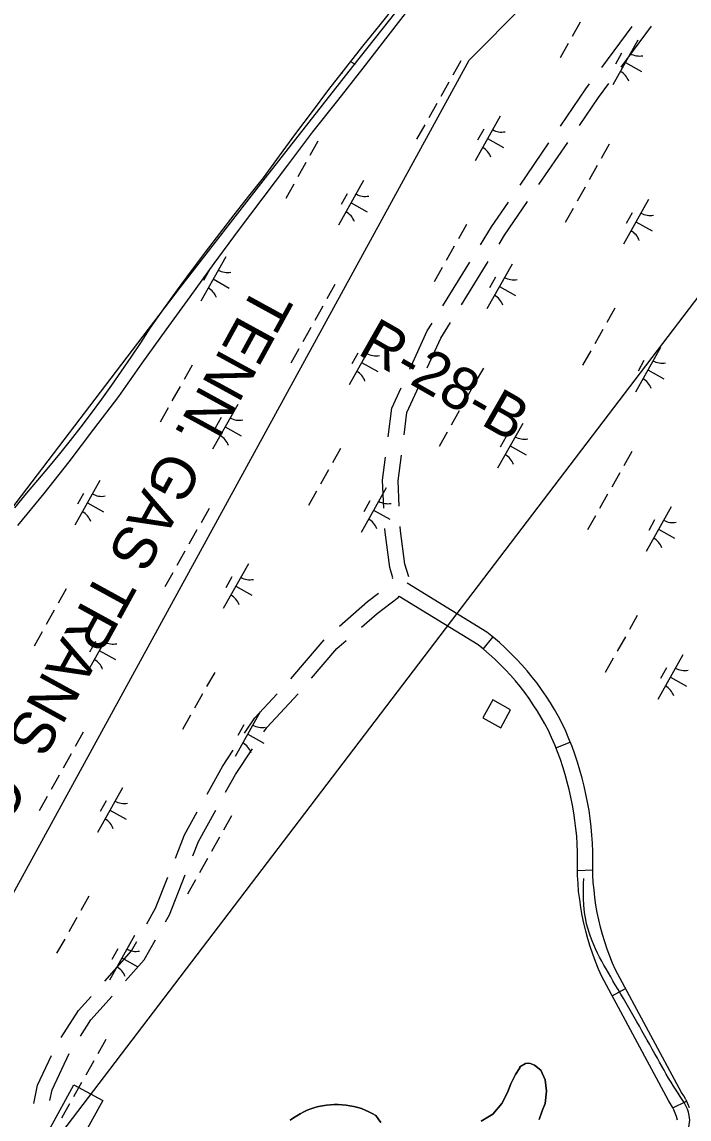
# Model space of a CAD drawing. Extents: x 3913936 to 3933962, y 195330 to 217741.
# Drawn here: x 3928911 to 3929563, y 209094 to 210166 of the extents above; entities that cross this region are included whole.
import ezdxf

# ---------------------------------------------------------------- set-up
doc = ezdxf.new("R2010")
doc.units = 0
for name, color, linetype in [('V-BLDG-OTLN', 7, 'Continuous'), ('V-RIVR-EDGE', 7, 'Continuous'), ('V-RIVR-RANG-IDEN', 7, 'Continuous'), ('V-ROAD-CNTR', 7, 'Continuous'), ('V-RRAP-FSHR', 7, 'Continuous'), ('V-TOPO-SHOR', 7, 'Continuous'), ('V-UTIL-IDEN', 7, 'Continuous'), ('V-UTIL-LINE', 7, 'Continuous'), ('V-WETL-SWMP', 7, 'Continuous')]:
    doc.layers.add(name, color=color, linetype=linetype)

msp = doc.modelspace()

# ---------------------------------------------------------------- linework, layer by layer
at = {"layer": 'V-BLDG-OTLN'}
for points in [[(3929370.8, 209503.9), (3929361, 209486.4), (3929378.5, 209476.7), (3929388.2, 209494.2)], [(3928938.5, 209085.2), (3928961.6, 209127.6), (3928989.7, 209112.3), (3928966.5, 209069.9)]]:
    msp.add_lwpolyline(points, close=True, dxfattribs=at)
at = {"layer": 'V-RIVR-EDGE'}
msp.add_lwpolyline([(3929304.7, 210212.7), (3929233.9, 210122.8), (3929148.5, 210013.9), (3929065.4, 209907.2), (3928873.3, 209655.5), (3928753.1, 209527.4), (3928695.8, 209462.3), (3928663.2, 209403.9), (3928644.1, 209371.3), (3928595.8, 209275.8), (3928556.5, 209199.4), (3928450.9, 209002.8)], dxfattribs=at)
at = {"layer": 'V-ROAD-CNTR'}
for p, q in [((3929477.2, 210121.9), (3929507.1, 210162)), ((3929496.1, 210122.1), (3929526, 210162.2)), ((3929397.4, 210006.9), (3929425.6, 210048.2)), ((3929415.9, 210007.4), (3929444.1, 210048.7)), ((3929340.1, 209889.8), (3929366.3, 209932.3)), ((3929322, 209889), (3929348.3, 209931.6)), ((3929173.6, 209524.6), (3929206.1, 209562.6)), ((3929361.5, 209553.5), (3929370.9, 209565.2)), ((3929432.5, 209457), (3929446.5, 209462.5)), ((3929453.5, 209337.3), (3929468.5, 209337.7)), ((3929487.3, 209214.7), (3929500.5, 209221.9)), ((3929546.7, 209105.1), (3929560.2, 209111.7))]:
    msp.add_line(p, q, dxfattribs=at)
for points in [[(3929436.9, 210064.7), (3929461.7, 210101.2), (3929465.3, 210105.9)], [(3929455.4, 210065.2), (3929474, 210092.5), (3929484.1, 210106.1)], [(3929358.8, 209948.6), (3929369.6, 209966.2), (3929386.2, 209990.4)], [(3929376.9, 209949.3), (3929382.2, 209958), (3929404.6, 209990.9)], [(3929289.7, 209827), (3929306.8, 209864.5), (3929311.5, 209872)], [(3929306.8, 209828.3), (3929320.1, 209857.4), (3929329.6, 209872.8)], [(3929268.7, 209761.1), (3929272.3, 209788.9), (3929281.4, 209808.9)], [(3929284.1, 209762.9), (3929286.9, 209784.7), (3929298.5, 209810.1)], [(3929264.5, 209691.4), (3929263.2, 209718.7), (3929266.1, 209741.2)], [(3929279.4, 209693.2), (3929278.3, 209718.1), (3929281.5, 209743)], [(3929272.8, 209622.4), (3929273.3, 209623.1), (3929270.1, 209633.2), (3929265.6, 209667.7), (3929265.4, 209671.5)], [(3929288.7, 209624.2), (3929284.8, 209636.5), (3929280.5, 209669), (3929280.3, 209673.3)], [(3929559.4, 209113.3), (3929557.4, 209116.8), (3929555.3, 209120.1), (3929490.8, 209240), (3929487.9, 209246.6), (3929485.1, 209253.4), (3929482.6, 209260.4), (3929480.2, 209267.4), (3929478.1, 209274.5), (3929476.1, 209281.7), (3929474.4, 209288.9), (3929472.9, 209296.1), (3929471.6, 209303.4), (3929470.5, 209310.8), (3929469.7, 209318.1), (3929469, 209325.5), (3929468.6, 209332.9), (3929468.4, 209340.3), (3929468.4, 209347.7), (3929468.6, 209355.5), (3929468.3, 209363.8), (3929467.7, 209371.8), (3929466.9, 209379.9), (3929466, 209387.9), (3929464.8, 209395.9), (3929463.4, 209403.9), (3929461.8, 209411.8), (3929460, 209419.7), (3929458, 209427.5), (3929455.9, 209435.3), (3929453.5, 209443), (3929450.9, 209450.7), (3929448.2, 209458.3), (3929445.2, 209465.8), (3929442, 209473.2), (3929438.7, 209480.7), (3929435, 209487.7), (3929431.1, 209494.4), (3929427.1, 209501), (3929422.9, 209507.5), (3929418.5, 209513.9), (3929414, 209520.1), (3929409.2, 209526.2), (3929404.3, 209532.2), (3929399.2, 209538), (3929393.9, 209543.7), (3929388.5, 209549.2), (3929383, 209554.6), (3929377.2, 209559.8), (3929371.4, 209564.8), (3929365.1, 209569.9), (3929287, 209617.8)], [(3929220.9, 209576), (3929248.5, 209599.9), (3929259.2, 209608.1)], [(3929242.6, 209574.9), (3929257.9, 209588.3), (3929278.5, 209603.9), (3929279.3, 209605.1)], [(3929546.3, 209106), (3929544.5, 209109.2), (3929542.4, 209112.5), (3929477.3, 209233.4), (3929474, 209240.8), (3929471.1, 209248.1), (3929468.4, 209255.4), (3929465.9, 209262.9), (3929463.6, 209270.4), (3929461.6, 209278), (3929459.8, 209285.6), (3929458.2, 209293.3), (3929456.8, 209301), (3929455.7, 209308.8), (3929454.7, 209316.6), (3929454.1, 209324.4), (3929453.6, 209332.3), (3929453.4, 209340.1), (3929453.4, 209348), (3929453.6, 209355.4), (3929453.3, 209362.9), (3929452.8, 209370.6), (3929452, 209378.3), (3929451.1, 209385.9), (3929450, 209393.5), (3929448.6, 209401.1), (3929447.1, 209408.7), (3929445.4, 209416.2), (3929443.6, 209423.6), (3929441.5, 209431.1), (3929439.2, 209438.4), (3929436.8, 209445.7), (3929434.1, 209453), (3929431.3, 209460.1), (3929428.3, 209467.2), (3929425.2, 209474.1), (3929421.8, 209480.4), (3929418.2, 209486.8), (3929414.4, 209493), (3929410.4, 209499.2), (3929406.3, 209505.2), (3929402, 209511.1), (3929397.5, 209516.8), (3929392.9, 209522.5), (3929388, 209528), (3929383.1, 209533.3), (3929378, 209538.5), (3929372.7, 209543.6), (3929367.3, 209548.5), (3929361.8, 209553.3), (3929356.4, 209557.6), (3929279.2, 209605)], [(3929193.7, 209525.1), (3929218.6, 209554.1), (3929227.5, 209561.8)], [(3929128.3, 209471.5), (3929138.3, 209486.4), (3929160.1, 209509.8)], [(3929147.2, 209472.8), (3929150.1, 209477), (3929180.7, 209509.9)], [(3929091.7, 209411.9), (3929106.6, 209438.9), (3929117.2, 209454.8)], [(3929109.8, 209413.7), (3929119.4, 209431.1), (3929136.1, 209456.2)], [(3929077.8, 209351.6), (3929083.2, 209365.5), (3929100.2, 209396.2)], [(3929060.7, 209349.3), (3929069.6, 209371.9), (3929082, 209394.4)], [(3929051.1, 209286.9), (3929055, 209293.8), (3929070.4, 209333)], [(3929032.9, 209285.1), (3929041.4, 209300.3), (3929053.4, 209330.6)], [(3928991.7, 209229), (3929017.9, 209258.5), (3929023.1, 209267.7)], [(3929012.1, 209229.3), (3929030.2, 209249.7), (3929041.3, 209269.5)], [(3928949, 209173.8), (3928966.2, 209200.3), (3928978.5, 209214.1)], [(3928967.9, 209175.2), (3928978.2, 209191.2), (3928998.8, 209214.4)], [(3928922.3, 209109.6), (3928926.1, 209127.5), (3928939.6, 209156.2)], [(3928938.2, 209112.3), (3928940.4, 209122.7), (3928957.1, 209158.4)], [(3929551.1, 209093.3), (3929550.2, 209096.6), (3929549, 209099.9), (3929547.7, 209103.1), (3929546.1, 209106.4)], [(3929563, 209105.3), (3929561.3, 209109.2), (3929559.6, 209112.9)]]:
    msp.add_lwpolyline(points, dxfattribs=at)
msp.add_spline([(3928525.9, 208199.6), (3928663.5, 208448.7), (3928729.3, 208575.7), (3928772.5, 208644.8), (3928793, 208671.2), (3928813.2, 208686), (3928850, 208702.1), (3928901.4, 208723.3), (3928941.2, 208746.5), (3928980.6, 208763.6), (3929011.7, 208780.2), (3929053.1, 208788.8), (3929116.6, 208799.7), (3929152.6, 208808.4), (3929198.1, 208822), (3929228.3, 208840.3), (3929280.5, 208872.7), (3929342.1, 208906.6), (3929394.3, 208930.8), (3929439, 208947.7), (3929467.8, 208956.8), (3929496.7, 208976.4), (3929523.6, 209009.7), (3929552.1, 209061.3), (3929562.8, 209097.6), (3929549.9, 209122.5), (3929531.6, 209153.6), (3929490.5, 209225.5), (3929461.6, 209289.1), (3929459.6, 209329.4)], degree=3, dxfattribs=at)
at = {"layer": 'V-RRAP-FSHR'}
msp.add_lwpolyline([(3928906.8, 209674.3), (3928932.4, 209705.5), (3928957, 209736.6), (3928981.2, 209768.4), (3929005.6, 209800.5), (3929028.4, 209833), (3929051.8, 209865.4), (3929075.2, 209897.9), (3929098.7, 209930.2), (3929122.3, 209962.6), (3929146.4, 209994.5), (3929170.6, 210026.3), (3929194.9, 210058.9), (3929219.5, 210089.7), (3929244.2, 210121.2), (3929268.7, 210152.7), (3929293.5, 210184.8)], dxfattribs=at)
at = {"layer": 'V-TOPO-SHOR'}
for points in [[(3929359.4, 209092.2), (3929370.9, 209098.9), (3929379.6, 209109.6), (3929385.2, 209120.3), (3929388.3, 209128.6), (3929393.1, 209137.7), (3929397.1, 209144.4), (3929397.1, 209145.2), (3929402.6, 209148.4), (3929406.6, 209148.7), (3929411.7, 209146.8), (3929417.6, 209142), (3929422, 209132.5), (3929423.2, 209121.4), (3929422, 209109.5), (3929419.2, 209102.4), (3929416, 209093.7)], [(3929172.9, 209093.1), (3929176.1, 209095.4), (3929179.3, 209097.5), (3929182.6, 209099.4), (3929186.1, 209101.2), (3929189.6, 209102.8), (3929193.2, 209104.2), (3929196.9, 209105.4), (3929200.6, 209106.4), (3929204.4, 209107.2), (3929208.2, 209107.8), (3929212.1, 209108.2), (3929215.9, 209108.5), (3929219.8, 209108.5), (3929223.6, 209108.3), (3929227.5, 209107.9), (3929231.3, 209107.3), (3929235.1, 209106.5), (3929238.8, 209105.5), (3929242.5, 209104.4), (3929246.1, 209103), (3929249.7, 209101.4), (3929253.1, 209099.7), (3929256.5, 209097.8), (3929258.9, 209094.3), (3929261.5, 209091)]]:
    msp.add_lwpolyline(points, dxfattribs=at)
at = {"layer": 'V-UTIL-LINE'}
for points in [[(3928017.7, 207698.3), (3929347.6, 210129), (3930421.7, 211210.3)], [(3930525.7, 211151.4), (3928710.9, 208768), (3928100.1, 207621.2)]]:
    msp.add_lwpolyline(points, dxfattribs=at)
at = {"layer": 'V-WETL-SWMP'}
for p, q in [((3929456.2, 210166.1), (3929448.4, 210152.2)), ((3929512.6, 210148.6), (3929488.1, 210105)), ((3929444.5, 210145.2), (3929436.6, 210131.3)), ((3929496.5, 210135.8), (3929490.6, 210125.3)), ((3929231.8, 210127.8), (3929236.4, 210125.2)), ((3929339.5, 210128.5), (3929331.7, 210114.5)), ((3929500.3, 210126.8), (3929516, 210118)), ((3929327.8, 210107.6), (3929319.9, 210093.6)), ((3929316, 210086.6), (3929308.2, 210072.7)), ((3929378, 210074.3), (3929353.5, 210030.7)), ((3929304.3, 210065.7), (3929296.4, 210051.8)), ((3929361.9, 210061.5), (3929356, 210051)), ((3929200, 210049.8), (3929192.2, 210035.9)), ((3929365.7, 210052.5), (3929381.4, 210043.7)), ((3929484.5, 210047), (3929476.7, 210033)), ((3929188.2, 210028.9), (3929180.4, 210014.9)), ((3929472.8, 210026), (3929464.9, 210012.1)), ((3929176.5, 210008), (3929168.6, 209994)), ((3929244.6, 210011.3), (3929220.1, 209967.7)), ((3929228.5, 209998.5), (3929222.7, 209988.1)), ((3929461, 210005.1), (3929453.2, 209991.2)), ((3929232.3, 209989.5), (3929248, 209980.7)), ((3929523, 209992.8), (3929498.5, 209949.2)), ((3929449.3, 209984.2), (3929441.4, 209970.3)), ((3929506.9, 209980), (3929501, 209969.5)), ((3929345, 209968.3), (3929337.2, 209954.3)), ((3929510.7, 209971), (3929526.4, 209962.2)), ((3929333.2, 209947.4), (3929325.4, 209933.4)), ((3929110, 209937), (3929085.5, 209893.4)), ((3929093.9, 209924.2), (3929088.1, 209913.8)), ((3929321.5, 209926.5), (3929313.6, 209912.5)), ((3929389.6, 209929.8), (3929365.1, 209886.2)), ((3929097.7, 209915.2), (3929113.4, 209906.4)), ((3929373.5, 209917), (3929367.7, 209906.6)), ((3929216.6, 209909.7), (3929208.7, 209895.8)), ((3929377.3, 209908), (3929393, 209899.2)), ((3929204.8, 209888.8), (3929197, 209874.8)), ((3929490, 209886.8), (3929482.2, 209872.8)), ((3929193.1, 209867.9), (3929185.2, 209853.9)), ((3929478.2, 209865.9), (3929470.4, 209851.9)), ((3929181.3, 209846.9), (3929173.5, 209833)), ((3929255, 209855.5), (3929230.5, 209811.9)), ((3929534.6, 209848.3), (3929510.1, 209804.7)), ((3929238.9, 209842.7), (3929233.1, 209832.3)), ((3929466.5, 209844.9), (3929458.6, 209831)), ((3929518.5, 209835.5), (3929512.7, 209825.1)), ((3929077, 209831), (3929069.2, 209817.1)), ((3929242.7, 209833.7), (3929258.4, 209824.9)), ((3929361.6, 209828.2), (3929353.7, 209814.3)), ((3929522.3, 209826.5), (3929538, 209817.7)), ((3929065.3, 209810.1), (3929057.4, 209796.2)), ((3929349.8, 209807.3), (3929342, 209793.3)), ((3929121.6, 209792.6), (3929097.1, 209749)), ((3929053.5, 209789.2), (3929045.7, 209775.3)), ((3929338.1, 209786.4), (3929330.2, 209772.4)), ((3929105.6, 209779.8), (3929099.7, 209769.3)), ((3929109.4, 209770.8), (3929125.1, 209761.9)), ((3929400, 209774), (3929375.5, 209730.4)), ((3929326.3, 209765.4), (3929318.5, 209751.5)), ((3929383.9, 209761.2), (3929378.1, 209750.8)), ((3929222, 209749.5), (3929214.2, 209735.6)), ((3929387.7, 209752.2), (3929403.4, 209743.4)), ((3929506.6, 209746.7), (3929498.7, 209732.7)), ((3929210.3, 209728.6), (3929202.4, 209714.7)), ((3928987, 209718.3), (3928962.5, 209674.7)), ((3929494.8, 209725.8), (3929487, 209711.8)), ((3929198.5, 209707.7), (3929190.7, 209693.7)), ((3929266.6, 209711), (3929242.1, 209667.5)), ((3928971, 209705.5), (3928965.1, 209695)), ((3928974.8, 209696.5), (3928990.4, 209687.7)), ((3929250.6, 209698.3), (3929244.7, 209687.8)), ((3929483, 209704.9), (3929475.2, 209690.9)), ((3929093.6, 209691), (3929085.8, 209677)), ((3929254.4, 209689.3), (3929270.1, 209680.4)), ((3929545, 209692.5), (3929520.5, 209648.9)), ((3929471.3, 209683.9), (3929463.4, 209670)), ((3929528.9, 209679.7), (3929523.1, 209669.3)), ((3929081.8, 209670), (3929074, 209656.1)), ((3929532.7, 209670.7), (3929548.4, 209661.9)), ((3929070.1, 209649.1), (3929062.2, 209635.2)), ((3929132, 209636.8), (3929107.5, 209593.2)), ((3929058.3, 209628.2), (3929050.5, 209614.2)), ((3929116, 209624), (3929110.1, 209613.5)), ((3928954.1, 209612.3), (3928946.2, 209598.3)), ((3929119.8, 209615), (3929135.4, 209606.1)), ((3928942.3, 209591.4), (3928934.5, 209577.4)), ((3929512, 209586.5), (3929504.2, 209572.6)), ((3928930.5, 209570.4), (3928922.7, 209556.5)), ((3928998.6, 209573.8), (3928974.1, 209530.2)), ((3928982.6, 209561), (3928976.7, 209550.6)), ((3929500.3, 209565.6), (3929492.4, 209551.6)), ((3928986.4, 209552), (3929002.1, 209543.2)), ((3929556.6, 209548), (3929532.1, 209504.4)), ((3929488.5, 209544.7), (3929480.7, 209530.7)), ((3929540.6, 209535.2), (3929534.7, 209524.8)), ((3929099.1, 209530.8), (3929091.2, 209516.8)), ((3929544.4, 209526.2), (3929560, 209517.4)), ((3929087.3, 209509.9), (3929079.5, 209495.9)), ((3929143.6, 209492.3), (3929119.1, 209448.7)), ((3929075.5, 209488.9), (3929067.7, 209475)), ((3928970.6, 209472.2), (3928962.8, 209458.2)), ((3929127.6, 209479.5), (3929121.7, 209469)), ((3929131.4, 209470.5), (3929147.1, 209461.7)), ((3928958.9, 209451.3), (3928951, 209437.3)), ((3928947.1, 209430.4), (3928939.3, 209416.4)), ((3929009, 209418), (3928984.5, 209374.4)), ((3928935.3, 209409.4), (3928927.5, 209395.5)), ((3928993, 209405.2), (3928987.1, 209394.8)), ((3928996.8, 209396.2), (3929012.5, 209387.4)), ((3929115.6, 209390.7), (3929107.8, 209376.7)), ((3929103.9, 209369.8), (3929096, 209355.8)), ((3929092.1, 209348.8), (3929084.3, 209334.9)), ((3929080.3, 209327.9), (3929072.5, 209314)), ((3928976.1, 209312), (3928968.2, 209298.1)), ((3928964.3, 209291.1), (3928956.5, 209277.1)), ((3928952.6, 209270.2), (3928944.7, 209256.2)), ((3929020.7, 209273.5), (3928996.2, 209229.9)), ((3929004.6, 209260.7), (3928998.7, 209250.3)), ((3929008.4, 209251.7), (3929024.1, 209242.9)), ((3928992.7, 209171.9), (3928984.8, 209158)), ((3928980.9, 209151), (3928973.1, 209137.1)), ((3928969.1, 209130.1), (3928961.3, 209116.1)), ((3928957.4, 209109.2), (3928949.5, 209095.2))]:
    msp.add_line(p, q, dxfattribs=at)
for points in [[(3929277.2, 210184.4), (3929260.3, 210163.6), (3929243.5, 210142.6), (3929226.9, 210121.5), (3929210.4, 210100.3), (3929194.2, 210078.9), (3929178.1, 210057.4), (3929162.2, 210035.7), (3929146.5, 210014), (3929132, 209996.1), (3929117.8, 209978), (3929103.7, 209959.8), (3929089.8, 209941.5), (3929076, 209923.1), (3929062.4, 209904.5), (3929049, 209885.9), (3929035.8, 209867.1), (3929026.6, 209852.9), (3929017.3, 209838.9), (3929007.8, 209825.1), (3928998.2, 209811.3), (3928988.4, 209797.6), (3928978.4, 209784.1), (3928968.2, 209770.7), (3928957.9, 209757.5), (3928947.4, 209744.3), (3928936.7, 209731.3), (3928925.9, 209718.5), (3928914.9, 209705.7), (3928903.7, 209691.6)], [(3929416, 209093.7), (3929419.2, 209102.4), (3929422, 209109.5), (3929423.2, 209121.4), (3929422, 209132.5), (3929417.6, 209142), (3929411.7, 209146.8), (3929406.6, 209148.7), (3929402.6, 209148.4), (3929397.1, 209145.2), (3929397.1, 209144.4), (3929393.1, 209137.7), (3929388.3, 209128.6), (3929385.2, 209120.3), (3929379.6, 209109.6), (3929370.9, 209098.9), (3929359.4, 209092.2)], [(3929249.7, 209101.4), (3929246.1, 209103), (3929242.5, 209104.4), (3929238.8, 209105.5), (3929235.1, 209106.5), (3929231.3, 209107.3), (3929227.5, 209107.9), (3929223.6, 209108.3), (3929219.8, 209108.5), (3929215.9, 209108.5), (3929212.1, 209108.2), (3929208.2, 209107.8), (3929204.4, 209107.2), (3929200.6, 209106.4), (3929196.9, 209105.4), (3929193.2, 209104.2), (3929189.6, 209102.8), (3929186.1, 209101.2), (3929182.6, 209099.4), (3929179.3, 209097.5), (3929176.1, 209095.4), (3929172.9, 209093.1)], [(3929261.5, 209091), (3929258.9, 209094.3), (3929256.5, 209097.8), (3929253.1, 209099.7), (3929249.7, 209101.4)]]:
    msp.add_lwpolyline(points, dxfattribs=at)
for centre, start, end in [((3929514, 210150.7), 239.8861, 281.4297), ((3929207.4, 210109.8), 19.8861, 24.3461), ((3929487, 210102.6), 19.8861, 61.4297), ((3929379.4, 210076.4), 239.8861, 281.4297), ((3929352.4, 210028.3), 19.8861, 61.4297), ((3929246.1, 210013.5), 239.8861, 281.4297), ((3929219, 209965.3), 19.8861, 61.4297), ((3929524.4, 209994.9), 239.8861, 281.4297), ((3929497.4, 209946.8), 19.8861, 61.4297), ((3929111.5, 209939.2), 239.8861, 281.4297), ((3929391.1, 209932), 239.8861, 281.4297), ((3929084.4, 209891), 19.8861, 61.4297), ((3929364, 209883.8), 19.8861, 61.4297), ((3929256.5, 209857.7), 239.8861, 281.4297), ((3929536.1, 209850.5), 239.8861, 281.4297), ((3929229.4, 209809.5), 19.8861, 61.4297), ((3929509, 209802.3), 19.8861, 61.4297), ((3929123.1, 209794.7), 239.8861, 281.4297), ((3929096, 209746.6), 19.8861, 61.4297), ((3929401.5, 209776.2), 239.8861, 281.4297), ((3929374.4, 209728), 19.8861, 61.4297), ((3928988.5, 209720.4), 239.8861, 281.4297), ((3929268.1, 209713.2), 239.8861, 281.4297), ((3928961.4, 209672.3), 19.8861, 61.4297), ((3929241, 209665.1), 19.8861, 61.4297), ((3929546.5, 209694.7), 239.8861, 281.4297), ((3929519.4, 209646.5), 19.8861, 61.4297), ((3929133.5, 209638.9), 239.8861, 281.4297), ((3929106.4, 209590.8), 19.8861, 61.4297), ((3929000.1, 209576), 239.8861, 281.4297), ((3928973.1, 209527.8), 19.8861, 61.4297), ((3929558.1, 209550.2), 239.8861, 281.4297), ((3929531, 209502), 19.8861, 61.4297), ((3929145.1, 209494.5), 239.8861, 281.4297), ((3929118.1, 209446.3), 19.8861, 61.4297), ((3929010.5, 209420.2), 239.8861, 281.4297), ((3928983.5, 209372), 19.8861, 61.4297), ((3929022.2, 209275.7), 239.8861, 281.4297), ((3928995.1, 209227.5), 19.8861, 61.4297)]:
    msp.add_arc(centre, 17.6, start, end, dxfattribs=at)

# ---------------------------------------------------------------- texts
at = {"layer": 'V-RIVR-RANG-IDEN'}
msp.add_text('R-28-B', height=41.5, rotation=330.2925, dxfattribs=at).set_placement((3929237.5, 209842.4))
at = {"layer": 'V-UTIL-IDEN'}
msp.add_text('TENN. GAS TRANS. CO.', height=42, rotation=241.2836, dxfattribs=at).set_placement((3929139.6, 209911.5))

doc.saveas('drawing.dxf')
